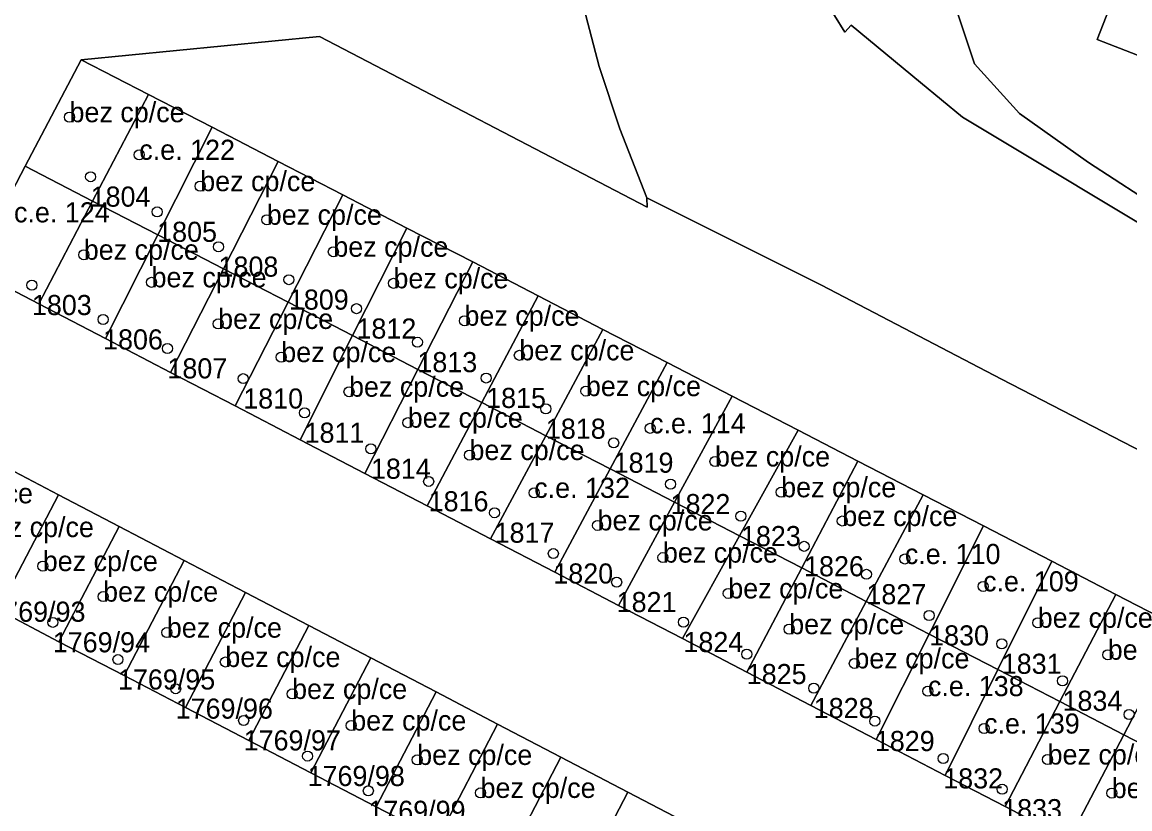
# Model space of a CAD drawing. Extents: x -878211 to -870363, y -1058464 to -1052522.
# Drawn here: x -875082.1 to -875027.1, y -1055446.5 to -1055407.4 of the extents above; entities that cross this region are included whole.
import ezdxf

# ---------------------------------------------------------------- set-up
doc = ezdxf.new("R2010")
doc.units = 0
for name, color, linetype in [('Vrstva 50', 7, 'Continuous'), ('Vrstva 51', 7, 'Continuous'), ('Vrstva 52', 7, 'Continuous')]:
    doc.layers.add(name, color=color, linetype=linetype)

msp = doc.modelspace()

# ---------------------------------------------------------------- linework, layer by layer
at = {"layer": 'Vrstva 50'}
for centre in [(-875079.78, -1055412.11994), (-875076.31, -1055413.98994), (-875078.73, -1055415.07994), (-875073.28, -1055415.54994), (-875075.42, -1055416.82994), (-875069.97, -1055417.21994), (-875072.37, -1055418.55994), (-875066.66, -1055418.80994), (-875079.07, -1055418.95994), (-875081.65, -1055420.46994), (-875075.7, -1055420.32994), (-875068.87, -1055420.19994), (-875063.67, -1055420.37994), (-875065.51, -1055421.63994), (-875078.11, -1055422.17994), (-875072.39, -1055422.39994), (-875060.14, -1055422.23994), (-875062.48, -1055423.30994), (-875074.91, -1055423.61994), (-875069.25, -1055424.04994), (-875057.41, -1055423.95994), (-875071.14, -1055425.11994), (-875059.06, -1055425.08994), (-875065.88, -1055425.76994), (-875054.1, -1055425.73994), (-875056.09, -1055426.61994), (-875068.09, -1055426.81994), (-875062.96, -1055427.30994), (-875050.91, -1055427.58994), (-875064.79, -1055428.60994), (-875052.72, -1055428.30994), (-875059.89, -1055428.91994), (-875047.68, -1055429.23994), (-875061.92, -1055430.22994), (-875049.89, -1055430.36994), (-875056.67, -1055430.79994), (-875044.39, -1055430.76994), (-875058.64, -1055431.78994), (-875046.39, -1055431.95994), (-875053.52, -1055432.41994), (-875041.35, -1055432.19994), (-875043.25, -1055433.45994), (-875055.72, -1055433.81994), (-875050.27, -1055434.01994), (-875038.24, -1055434.08994), (-875081.11, -1055434.43994), (-875040.15, -1055434.84994), (-875052.57, -1055435.23994), (-875034.35, -1055435.44994), (-875078.11, -1055435.95994), (-875047.02, -1055435.79994), (-875037.03, -1055436.89994), (-875080.61, -1055437.23994), (-875049.25, -1055437.22994), (-875043.99, -1055437.57994), (-875031.63, -1055437.25994), (-875074.94, -1055437.74994), (-875033.42, -1055438.30994), (-875077.37, -1055439.08994), (-875072.03, -1055439.20994), (-875046.1, -1055438.81994), (-875040.75, -1055439.27994), (-875028.15, -1055438.84994), (-875030.4, -1055440.14994), (-875074.5, -1055440.53994), (-875068.71, -1055440.79994), (-875042.77, -1055440.50994), (-875037.09, -1055440.65994), (-875027.09, -1055441.81994), (-875071.12, -1055442.11994), (-875065.77, -1055442.36994), (-875039.73, -1055442.14994), (-875034.3, -1055442.51994), (-875067.94, -1055443.88994), (-875062.49, -1055444.07994), (-875036.33, -1055444.00994), (-875031.14, -1055444.05994), (-875064.92, -1055445.61994), (-875059.34, -1055445.71994), (-875033.4, -1055445.53994), (-875027.95, -1055445.72994)]:
    msp.add_circle(centre, 0.25, dxfattribs=at)
at = {"layer": 'Vrstva 51'}
for points in [[(-875100.68, -1055375.19), (-875079.48, -1055384.4), (-875059.23, -1055393.22), (-875057.89, -1055394.04), (-875057.14, -1055394.71), (-875055.77, -1055396.13), (-875055.19, -1055396.96), (-875054.67, -1055397.82), (-875054.28, -1055398.74), (-875053.83, -1055400.7), (-875053.46, -1055403.74), (-875053.19, -1055405.24), (-875054.49, -1055405.59), (-875053.44, -1055409.6), (-875052.41, -1055412.7), (-875051.07, -1055416.13), (-875042.39, -1055420.48), (-875033.44, -1055425.15), (-875026.37, -1055428.8)], [(-875084.66, -1055419.66), (-875081.98, -1055414.56), (-875079.2, -1055409.26), (-875067.34, -1055408.11), (-875051.06, -1055416.59), (-875051.07, -1055416.13), (-875052.41, -1055412.7), (-875053.44, -1055409.6), (-875054.49, -1055405.59), (-875053.19, -1055405.24), (-875053.46, -1055403.74), (-875053.83, -1055400.7), (-875054.28, -1055398.74), (-875054.67, -1055397.82), (-875055.19, -1055396.96), (-875055.77, -1055396.13), (-875057.14, -1055394.71), (-875057.89, -1055394.04), (-875059.23, -1055393.22), (-875079.48, -1055384.4), (-875100.68, -1055375.19)], [(-875026.95, -1055379.88), (-875032.3, -1055382.52), (-875035.67, -1055384.58), (-875037.26, -1055385.73), (-875038.76, -1055387.03), (-875040.08, -1055388.5), (-875041.18, -1055390.15), (-875042.02, -1055391.95), (-875042.78, -1055393.78), (-875043.68, -1055396.61), (-875044.11, -1055399.55), (-875043.86, -1055401.51), (-875043.36, -1055403.44), (-875042.25, -1055406.21), (-875041.23, -1055407.89), (-875040.91, -1055407.55), (-875037.46, -1055410.4), (-875035.38, -1055412.12), (-875023.97, -1055418.96)], [(-875018.89, -1055421), (-875029.11, -1055414.38), (-875032.53, -1055411.94), (-875034.77, -1055409.47), (-875035.84, -1055406.26), (-875030.03, -1055392.25), (-875030.44, -1055391.98), (-875029.67, -1055389.93), (-875029.15, -1055390.11), (-875027.36, -1055385.33), (-875025.96, -1055385.86), (-875027.74, -1055390.64), (-874986.6, -1055406.67)], [(-875023.97, -1055418.96), (-875035.38, -1055412.12), (-875037.46, -1055410.4), (-875040.91, -1055407.55), (-875041.23, -1055407.89), (-875042.25, -1055406.21), (-875043.36, -1055403.44), (-875043.86, -1055401.51), (-875044.11, -1055399.55)], [(-875026.37, -1055428.8), (-875033.44, -1055425.15), (-875042.39, -1055420.48), (-875051.07, -1055416.13), (-875051.06, -1055416.59), (-875067.34, -1055408.11), (-875079.2, -1055409.26), (-875075.85, -1055410.99), (-875072.69, -1055412.62), (-875069.4, -1055414.32), (-875066.19, -1055415.98), (-875063.01, -1055417.63), (-875059.73, -1055419.32), (-875056.47, -1055421.01), (-875053.25, -1055422.67), (-875050.06, -1055424.32), (-875046.82, -1055425.99), (-875043.54, -1055427.69), (-875040.58, -1055429.22), (-875037.33, -1055430.89), (-875034.33, -1055432.44), (-875030.93, -1055434.2), (-875027.74, -1055435.85), (-875024.56, -1055437.49)], [(-875026.94, -1055449.69), (-875030.08, -1055448.05), (-875033.25, -1055446.4), (-875036.23, -1055444.85), (-875039.67, -1055443.06), (-875042.92, -1055441.37), (-875046.1, -1055439.72), (-875049.3, -1055438.05), (-875052.48, -1055436.4), (-875055.64, -1055434.75), (-875058.84, -1055433.09), (-875062, -1055431.45), (-875065.1, -1055429.84), (-875068.31, -1055428.17), (-875071.54, -1055426.48), (-875074.76, -1055424.81), (-875077.99, -1055423.13), (-875081.31, -1055421.4), (-875084.66, -1055419.66)], [(-875083.5, -1055429.24), (-875080.33, -1055430.89), (-875077.31, -1055432.47), (-875074.08, -1055434.16), (-875071.03, -1055435.75), (-875067.88, -1055437.39), (-875064.8, -1055439), (-875061.55, -1055440.7), (-875058.49, -1055442.3), (-875055.35, -1055443.94), (-875052.02, -1055445.68), (-875048.93, -1055447.29), (-875045.72, -1055448.97), (-875042.66, -1055450.57), (-875039.52, -1055452.2), (-875036.46, -1055453.81), (-875033.34, -1055455.43), (-875030.22, -1055457.06), (-875027.1, -1055458.7), (-875024.07, -1055460.28), (-875020.91, -1055461.93), (-875017.67, -1055463.62), (-875014.49, -1055465.28), (-875017.41, -1055470.95)], [(-875027, -1055465.96), (-875030.03, -1055464.38), (-875033.16, -1055462.75), (-875036.28, -1055461.12), (-875039.41, -1055459.5), (-875042.47, -1055457.9), (-875045.61, -1055456.26), (-875048.67, -1055454.67), (-875051.89, -1055453), (-875054.99, -1055451.38), (-875058.32, -1055449.65), (-875061.46, -1055448.01), (-875064.53, -1055446.41), (-875067.78, -1055444.72), (-875070.86, -1055443.12), (-875074.02, -1055441.47), (-875077.07, -1055439.88), (-875080.31, -1055438.2), (-875083.33, -1055436.62)]]:
    msp.add_lwpolyline(points, dxfattribs=at)
for points in [[(-874993.82, -1055432.07), (-874984.13, -1055407.65), (-874986.6, -1055406.67), (-875027.74, -1055390.64), (-875025.96, -1055385.86), (-875027.36, -1055385.33), (-875029.15, -1055390.11), (-875029.67, -1055389.93), (-875030.44, -1055391.98), (-875030.03, -1055392.25), (-875035.84, -1055406.26), (-875034.77, -1055409.47), (-875032.53, -1055411.94), (-875029.11, -1055414.38), (-875018.89, -1055421)], [(-874998.84, -1055405.88), (-875013.38, -1055400.26), (-875013.7, -1055401.09), (-875016.77, -1055399.89), (-875016.49, -1055399.06), (-875023.95, -1055396.17), (-875028.67, -1055408.25), (-874993.04, -1055422.09), (-874988.35, -1055409.96), (-874995.79, -1055407.07), (-874996.1, -1055407.89), (-874999.18, -1055406.73)], [(-874998.84, -1055405.88), (-874999.18, -1055406.73), (-874996.1, -1055407.89), (-874995.79, -1055407.07), (-874988.35, -1055409.96), (-874993.04, -1055422.09), (-875028.67, -1055408.25), (-875023.95, -1055396.17), (-875016.49, -1055399.06), (-875016.77, -1055399.89), (-875013.7, -1055401.09), (-875013.38, -1055400.26)], [(-875075.85, -1055410.99), (-875079.2, -1055409.26), (-875081.98, -1055414.56), (-875078.63, -1055416.29)], [(-875072.69, -1055412.62), (-875075.85, -1055410.99), (-875078.63, -1055416.29), (-875075.39, -1055417.97)], [(-875069.4, -1055414.32), (-875072.69, -1055412.62), (-875075.39, -1055417.97), (-875072.13, -1055419.66)], [(-875081.98, -1055414.56), (-875084.66, -1055419.66), (-875081.31, -1055421.4), (-875078.63, -1055416.29)], [(-875066.19, -1055415.98), (-875069.4, -1055414.32), (-875072.13, -1055419.66), (-875068.91, -1055421.32)], [(-875075.39, -1055417.97), (-875078.63, -1055416.29), (-875081.31, -1055421.4), (-875077.99, -1055423.13)], [(-875063.01, -1055417.63), (-875066.19, -1055415.98), (-875068.91, -1055421.32), (-875065.7, -1055422.98)], [(-875075.39, -1055417.97), (-875077.99, -1055423.13), (-875074.76, -1055424.81), (-875072.13, -1055419.66)], [(-875059.73, -1055419.32), (-875063.01, -1055417.63), (-875065.7, -1055422.98), (-875062.46, -1055424.66)], [(-875068.91, -1055421.32), (-875072.13, -1055419.66), (-875074.76, -1055424.81), (-875071.54, -1055426.48)], [(-875056.47, -1055421.01), (-875059.73, -1055419.32), (-875062.46, -1055424.66), (-875059.28, -1055426.31)], [(-875065.7, -1055422.98), (-875068.91, -1055421.32), (-875071.54, -1055426.48), (-875068.31, -1055428.17)], [(-875053.25, -1055422.67), (-875056.47, -1055421.01), (-875059.28, -1055426.31), (-875056.09, -1055427.96)], [(-875062.46, -1055424.66), (-875065.7, -1055422.98), (-875068.31, -1055428.17), (-875065.1, -1055429.84)], [(-875056.09, -1055427.96), (-875052.89, -1055429.61), (-875050.06, -1055424.32), (-875053.25, -1055422.67)], [(-875059.28, -1055426.31), (-875062.46, -1055424.66), (-875065.1, -1055429.84), (-875062, -1055431.45)], [(-875046.82, -1055425.99), (-875050.06, -1055424.32), (-875052.89, -1055429.61), (-875049.69, -1055431.27)], [(-875056.09, -1055427.96), (-875059.28, -1055426.31), (-875062, -1055431.45), (-875058.84, -1055433.09)], [(-875049.69, -1055431.27), (-875046.46, -1055432.94), (-875043.54, -1055427.69), (-875046.82, -1055425.99)], [(-875052.89, -1055429.61), (-875056.09, -1055427.96), (-875058.84, -1055433.09), (-875055.64, -1055434.75)], [(-875040.58, -1055429.22), (-875043.54, -1055427.69), (-875046.46, -1055432.94), (-875043.37, -1055434.53)], [(-875080.33, -1055430.89), (-875083.5, -1055429.24), (-875086.5, -1055434.98), (-875083.33, -1055436.62)], [(-875049.69, -1055431.27), (-875052.89, -1055429.61), (-875055.64, -1055434.75), (-875052.48, -1055436.4)], [(-875043.37, -1055434.53), (-875040.16, -1055436.2), (-875037.33, -1055430.89), (-875040.58, -1055429.22)], [(-875077.31, -1055432.47), (-875080.33, -1055430.89), (-875083.33, -1055436.62), (-875080.31, -1055438.2)], [(-875046.46, -1055432.94), (-875049.69, -1055431.27), (-875052.48, -1055436.4), (-875049.3, -1055438.05)], [(-875034.33, -1055432.44), (-875037.33, -1055430.89), (-875040.16, -1055436.2), (-875037.03, -1055437.82)], [(-875030.93, -1055434.2), (-875034.33, -1055432.44), (-875037.03, -1055437.82), (-875033.61, -1055439.59)], [(-875074.08, -1055434.16), (-875077.31, -1055432.47), (-875080.31, -1055438.2), (-875077.07, -1055439.88)], [(-875046.46, -1055432.94), (-875049.3, -1055438.05), (-875046.1, -1055439.72), (-875043.37, -1055434.53)], [(-875071.03, -1055435.75), (-875074.08, -1055434.16), (-875077.07, -1055439.88), (-875074.02, -1055441.47)], [(-875040.16, -1055436.2), (-875043.37, -1055434.53), (-875046.1, -1055439.72), (-875042.92, -1055441.37)], [(-875027.74, -1055435.85), (-875030.93, -1055434.2), (-875033.61, -1055439.59), (-875030.53, -1055441.18)], [(-875067.88, -1055437.39), (-875071.03, -1055435.75), (-875074.02, -1055441.47), (-875070.86, -1055443.12)], [(-875040.16, -1055436.2), (-875042.92, -1055441.37), (-875039.67, -1055443.06), (-875037.03, -1055437.82)], [(-875030.53, -1055441.18), (-875027.35, -1055442.83), (-875024.56, -1055437.49), (-875027.74, -1055435.85)], [(-875064.8, -1055439), (-875067.88, -1055437.39), (-875070.86, -1055443.12), (-875067.78, -1055444.72)], [(-875033.61, -1055439.59), (-875037.03, -1055437.82), (-875039.67, -1055443.06), (-875036.23, -1055444.85)], [(-875021.36, -1055439.14), (-875024.56, -1055437.49), (-875027.35, -1055442.83), (-875024.18, -1055444.47)], [(-875061.55, -1055440.7), (-875064.8, -1055439), (-875067.78, -1055444.72), (-875064.53, -1055446.41)], [(-875030.53, -1055441.18), (-875033.61, -1055439.59), (-875036.23, -1055444.85), (-875033.25, -1055446.4)], [(-875058.49, -1055442.3), (-875061.55, -1055440.7), (-875064.53, -1055446.41), (-875061.46, -1055448.01)], [(-875027.35, -1055442.83), (-875030.53, -1055441.18), (-875033.25, -1055446.4), (-875030.08, -1055448.05)], [(-875055.35, -1055443.94), (-875058.49, -1055442.3), (-875061.46, -1055448.01), (-875058.32, -1055449.65)], [(-875024.18, -1055444.47), (-875027.35, -1055442.83), (-875030.08, -1055448.05), (-875026.94, -1055449.69)], [(-875052.02, -1055445.68), (-875055.35, -1055443.94), (-875058.32, -1055449.65), (-875054.99, -1055451.38)], [(-875048.93, -1055447.29), (-875052.02, -1055445.68), (-875054.99, -1055451.38), (-875051.89, -1055453)]]:
    msp.add_lwpolyline(points, close=True, dxfattribs=at)
at = {"layer": 'Vrstva 52'}
for points in [[(-875013.38, -1055400.26), (-875013.7, -1055401.09), (-875016.77, -1055399.89), (-875016.49, -1055399.06), (-875023.95, -1055396.17), (-875028.67, -1055408.25), (-874993.04, -1055422.09), (-874988.35, -1055409.96), (-874995.79, -1055407.07), (-874996.1, -1055407.89), (-874999.18, -1055406.73), (-874998.84, -1055405.88)], [(-875078.63, -1055416.29), (-875075.85, -1055410.99), (-875079.2, -1055409.26), (-875081.98, -1055414.56)], [(-875078.63, -1055416.29), (-875075.39, -1055417.97), (-875072.69, -1055412.62), (-875075.85, -1055410.99)], [(-875075.39, -1055417.97), (-875072.13, -1055419.66), (-875069.4, -1055414.32), (-875072.69, -1055412.62)], [(-875081.98, -1055414.56), (-875084.66, -1055419.66), (-875081.31, -1055421.4), (-875078.63, -1055416.29)], [(-875072.13, -1055419.66), (-875068.91, -1055421.32), (-875066.19, -1055415.98), (-875069.4, -1055414.32)], [(-875081.31, -1055421.4), (-875077.99, -1055423.13), (-875075.39, -1055417.97), (-875078.63, -1055416.29)], [(-875068.91, -1055421.32), (-875065.7, -1055422.98), (-875063.01, -1055417.63), (-875066.19, -1055415.98)], [(-875077.99, -1055423.13), (-875074.76, -1055424.81), (-875072.13, -1055419.66), (-875075.39, -1055417.97)], [(-875059.73, -1055419.32), (-875063.01, -1055417.63), (-875065.7, -1055422.98), (-875062.46, -1055424.66)], [(-875074.76, -1055424.81), (-875071.54, -1055426.48), (-875068.91, -1055421.32), (-875072.13, -1055419.66)], [(-875062.46, -1055424.66), (-875059.28, -1055426.31), (-875056.47, -1055421.01), (-875059.73, -1055419.32)], [(-875071.54, -1055426.48), (-875068.31, -1055428.17), (-875065.7, -1055422.98), (-875068.91, -1055421.32)], [(-875059.28, -1055426.31), (-875056.09, -1055427.96), (-875053.25, -1055422.67), (-875056.47, -1055421.01)], [(-875068.31, -1055428.17), (-875065.1, -1055429.84), (-875062.46, -1055424.66), (-875065.7, -1055422.98)], [(-875056.09, -1055427.96), (-875052.89, -1055429.61), (-875050.06, -1055424.32), (-875053.25, -1055422.67)], [(-875065.1, -1055429.84), (-875062, -1055431.45), (-875059.28, -1055426.31), (-875062.46, -1055424.66)], [(-875052.89, -1055429.61), (-875049.69, -1055431.27), (-875046.82, -1055425.99), (-875050.06, -1055424.32)], [(-875062, -1055431.45), (-875058.84, -1055433.09), (-875056.09, -1055427.96), (-875059.28, -1055426.31)], [(-875046.46, -1055432.94), (-875043.54, -1055427.69), (-875046.82, -1055425.99), (-875049.69, -1055431.27)], [(-875058.84, -1055433.09), (-875055.64, -1055434.75), (-875052.89, -1055429.61), (-875056.09, -1055427.96)], [(-875046.46, -1055432.94), (-875043.37, -1055434.53), (-875040.58, -1055429.22), (-875043.54, -1055427.69)], [(-875086.5, -1055434.98), (-875083.33, -1055436.62), (-875080.33, -1055430.89), (-875083.5, -1055429.24)], [(-875055.64, -1055434.75), (-875052.48, -1055436.4), (-875049.69, -1055431.27), (-875052.89, -1055429.61)], [(-875043.37, -1055434.53), (-875040.16, -1055436.2), (-875037.33, -1055430.89), (-875040.58, -1055429.22)], [(-875083.33, -1055436.62), (-875080.31, -1055438.2), (-875077.31, -1055432.47), (-875080.33, -1055430.89)], [(-875052.48, -1055436.4), (-875049.3, -1055438.05), (-875046.46, -1055432.94), (-875049.69, -1055431.27)], [(-875037.03, -1055437.82), (-875034.33, -1055432.44), (-875037.33, -1055430.89), (-875040.16, -1055436.2)], [(-875037.03, -1055437.82), (-875033.61, -1055439.59), (-875030.93, -1055434.2), (-875034.33, -1055432.44)], [(-875080.31, -1055438.2), (-875077.07, -1055439.88), (-875074.08, -1055434.16), (-875077.31, -1055432.47)], [(-875046.1, -1055439.72), (-875043.37, -1055434.53), (-875046.46, -1055432.94), (-875049.3, -1055438.05)], [(-875077.07, -1055439.88), (-875074.02, -1055441.47), (-875071.03, -1055435.75), (-875074.08, -1055434.16)], [(-875046.1, -1055439.72), (-875042.92, -1055441.37), (-875040.16, -1055436.2), (-875043.37, -1055434.53)], [(-875033.61, -1055439.59), (-875030.53, -1055441.18), (-875027.74, -1055435.85), (-875030.93, -1055434.2)], [(-875074.02, -1055441.47), (-875070.86, -1055443.12), (-875067.88, -1055437.39), (-875071.03, -1055435.75)], [(-875042.92, -1055441.37), (-875039.67, -1055443.06), (-875037.03, -1055437.82), (-875040.16, -1055436.2)], [(-875030.53, -1055441.18), (-875027.35, -1055442.83), (-875024.56, -1055437.49), (-875027.74, -1055435.85)], [(-875070.86, -1055443.12), (-875067.78, -1055444.72), (-875064.8, -1055439), (-875067.88, -1055437.39)], [(-875039.67, -1055443.06), (-875036.23, -1055444.85), (-875033.61, -1055439.59), (-875037.03, -1055437.82)], [(-875027.35, -1055442.83), (-875024.18, -1055444.47), (-875021.36, -1055439.14), (-875024.56, -1055437.49)], [(-875067.78, -1055444.72), (-875064.53, -1055446.41), (-875061.55, -1055440.7), (-875064.8, -1055439)], [(-875036.23, -1055444.85), (-875033.25, -1055446.4), (-875030.53, -1055441.18), (-875033.61, -1055439.59)], [(-875064.53, -1055446.41), (-875061.46, -1055448.01), (-875058.49, -1055442.3), (-875061.55, -1055440.7)], [(-875030.08, -1055448.05), (-875027.35, -1055442.83), (-875030.53, -1055441.18), (-875033.25, -1055446.4)], [(-875061.46, -1055448.01), (-875058.32, -1055449.65), (-875055.35, -1055443.94), (-875058.49, -1055442.3)], [(-875030.08, -1055448.05), (-875026.94, -1055449.69), (-875024.18, -1055444.47), (-875027.35, -1055442.83)], [(-875058.32, -1055449.65), (-875054.99, -1055451.38), (-875052.02, -1055445.68), (-875055.35, -1055443.94)], [(-875054.99, -1055451.38), (-875051.89, -1055453), (-875048.93, -1055447.29), (-875052.02, -1055445.68)]]:
    msp.add_lwpolyline(points, close=True, dxfattribs=at)

# ---------------------------------------------------------------- texts
at = {"layer": 'Vrstva 50'}
for s, p in [('bez cp/ce', (-875079.78, -1055412.37)), ('c.e. 122', (-875076.31, -1055414.24)), ('bez cp/ce', (-875073.28, -1055415.8)), ('1804', (-875078.73, -1055416.569)), ('c.e. 124', (-875082.54, -1055417.35)), ('bez cp/ce', (-875069.97, -1055417.47)), ('1805', (-875075.42, -1055418.319)), ('bez cp/ce', (-875066.66, -1055419.06)), ('bez cp/ce', (-875079.07, -1055419.21)), ('1808', (-875072.37, -1055420.049)), ('bez cp/ce', (-875075.7, -1055420.58)), ('bez cp/ce', (-875063.67, -1055420.629)), ('1809', (-875068.87, -1055421.689)), ('1803', (-875081.65, -1055421.959)), ('bez cp/ce', (-875072.39, -1055422.649)), ('bez cp/ce', (-875060.14, -1055422.49)), ('1812', (-875065.51, -1055423.129)), ('1806', (-875078.11, -1055423.669)), ('bez cp/ce', (-875069.25, -1055424.3)), ('bez cp/ce', (-875057.41, -1055424.21)), ('1807', (-875074.91, -1055425.109)), ('1813', (-875062.48, -1055424.799)), ('bez cp/ce', (-875065.88, -1055426.02)), ('bez cp/ce', (-875054.1, -1055425.99)), ('1810', (-875071.14, -1055426.609)), ('1815', (-875059.06, -1055426.579)), ('bez cp/ce', (-875062.96, -1055427.56)), ('c.e. 114', (-875050.91, -1055427.84)), ('1811', (-875068.09, -1055428.309)), ('1818', (-875056.09, -1055428.109)), ('bez cp/ce', (-875059.89, -1055429.169)), ('bez cp/ce', (-875047.68, -1055429.49)), ('1814', (-875064.79, -1055430.099)), ('1819', (-875052.72, -1055429.799)), ('c.e. 132', (-875056.67, -1055431.05)), ('bez cp/ce', (-875044.39, -1055431.02)), ('bez cp/ce', (-875087.32, -1055431.32)), ('1816', (-875061.92, -1055431.719)), ('1822', (-875049.89, -1055431.859)), ('bez cp/ce', (-875053.52, -1055432.669)), ('bez cp/ce', (-875041.35, -1055432.45)), ('bez cp/ce', (-875084.29, -1055433)), ('1817', (-875058.64, -1055433.279)), ('1823', (-875046.39, -1055433.449)), ('bez cp/ce', (-875050.27, -1055434.27)), ('c.e. 110', (-875038.24, -1055434.34)), ('bez cp/ce', (-875081.11, -1055434.69)), ('1826', (-875043.25, -1055434.949)), ('1820', (-875055.72, -1055435.309)), ('bez cp/ce', (-875078.11, -1055436.21)), ('bez cp/ce', (-875047.02, -1055436.05)), ('c.e. 109', (-875034.35, -1055435.7)), ('1821', (-875052.57, -1055436.729)), ('1827', (-875040.15, -1055436.339)), ('1769/93', (-875083.82, -1055437.209)), ('bez cp/ce', (-875043.99, -1055437.83)), ('bez cp/ce', (-875031.63, -1055437.51)), ('bez cp/ce', (-875074.94, -1055438)), ('1830', (-875037.03, -1055438.389)), ('1769/94', (-875080.61, -1055438.729)), ('1824', (-875049.25, -1055438.719)), ('bez cp/ce', (-875072.03, -1055439.46)), ('bez cp/ce', (-875040.75, -1055439.53)), ('bez cp/ce', (-875028.15, -1055439.1)), ('1831', (-875033.42, -1055439.799)), ('1769/95', (-875077.37, -1055440.579)), ('1825', (-875046.1, -1055440.309)), ('bez cp/ce', (-875068.71, -1055441.05)), ('c.e. 138', (-875037.09, -1055440.909)), ('1834', (-875030.4, -1055441.639)), ('1769/96', (-875074.5, -1055442.029)), ('1828', (-875042.77, -1055441.999)), ('bez cp/ce', (-875065.77, -1055442.62)), ('c.e. 139', (-875034.3, -1055442.77)), ('1769/97', (-875071.12, -1055443.609)), ('1829', (-875039.73, -1055443.639)), ('bez cp/ce', (-875062.49, -1055444.33)), ('bez cp/ce', (-875031.14, -1055444.31)), ('1769/98', (-875067.94, -1055445.379)), ('1832', (-875036.33, -1055445.499)), ('bez cp/ce', (-875059.34, -1055445.97)), ('bez cp/ce', (-875027.95, -1055445.98)), ('1769/99', (-875064.92, -1055447.109)), ('1833', (-875033.4, -1055447.029))]:
    msp.add_text(s, height=0.999996, dxfattribs=at).set_placement(p)

doc.saveas('drawing.dxf')
